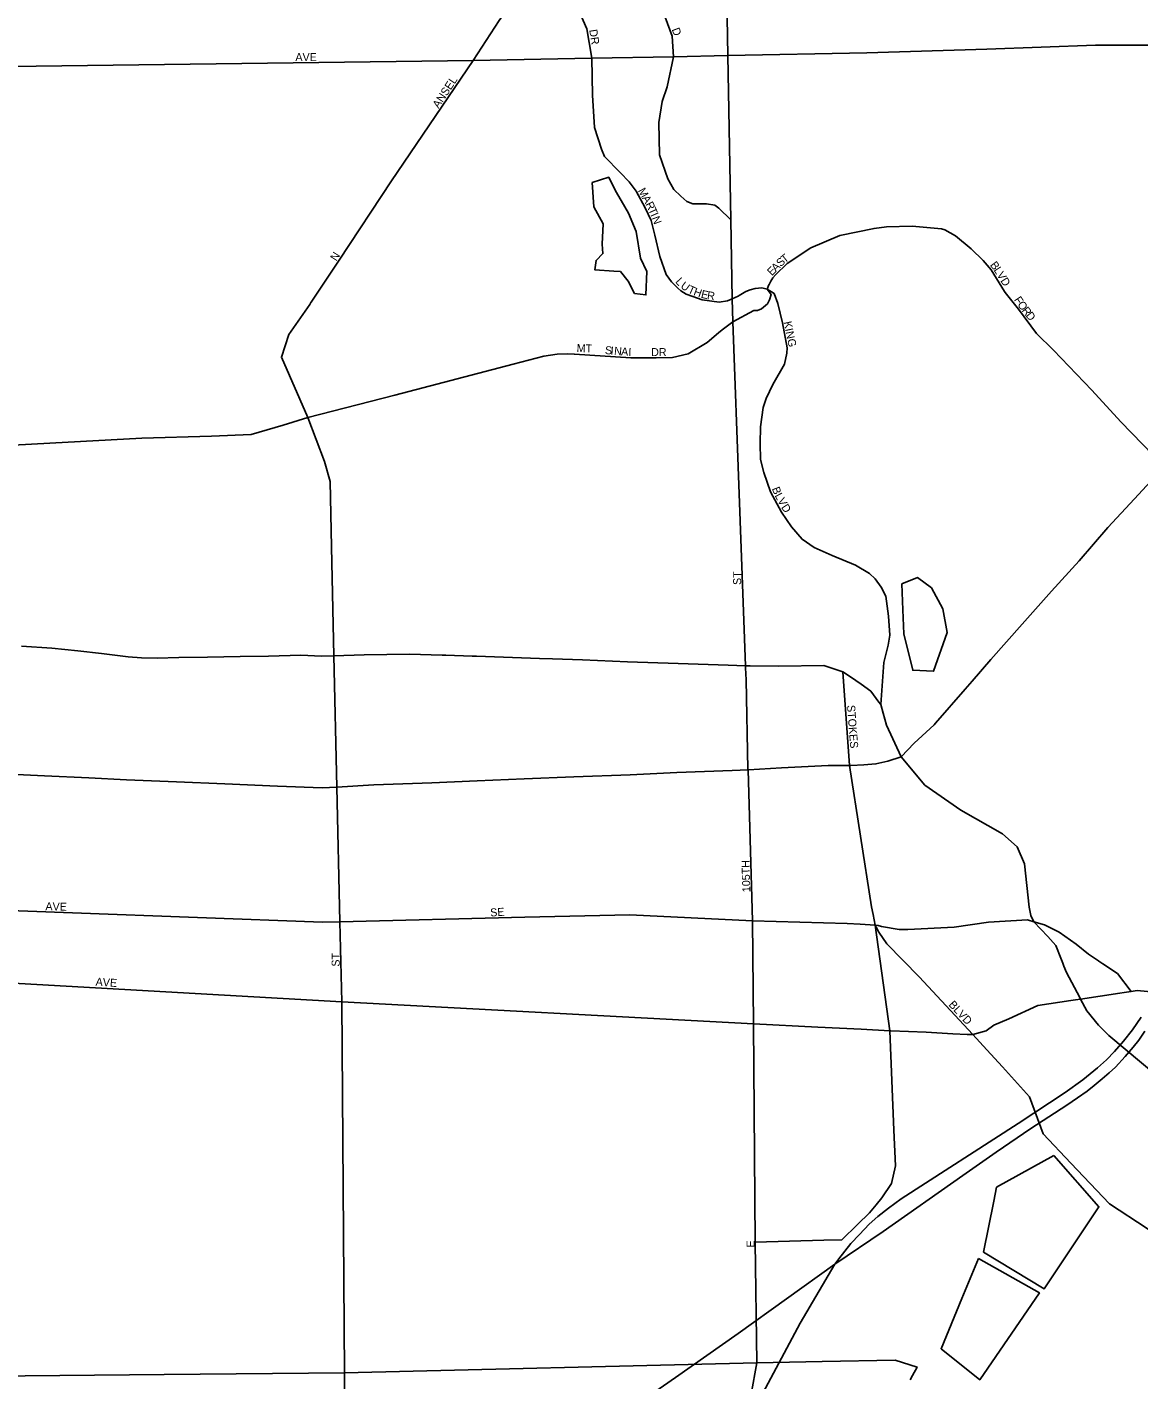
# Model space of a CAD drawing. Extents: x 2010165 to 2382125, y 1060529 to 1407316.
# Drawn here: x 2206485 to 2213430, y 1273792 to 1282247 of the extents above; entities that cross this region are included whole.
import ezdxf

# ---------------------------------------------------------------- set-up
doc = ezdxf.new("R2010")
doc.units = 0
for name, color, linetype in [('GM_P_County_Alignment', 7, 'Continuous'), ('GM_X_City_Street', 7, 'Continuous'), ('GM_X_City_Street_Text', 7, 'Continuous'), ('GM_X_Minor_Lake', 7, 'Continuous'), ('GM_X_Rail_Line', 7, 'Continuous'), ('GM_X_US_Route', 7, 'Continuous')]:
    doc.layers.add(name, color=color, linetype=linetype)

msp = doc.modelspace()

# ---------------------------------------------------------------- linework, layer by layer
at = {"layer": 'GM_P_County_Alignment'}
for points in [[(2211031.7, 1274654.4), (2211460.5, 1274666.7), (2211573.9, 1274668.7), (2211671.9, 1274763.9), (2211746.1, 1274836.2), (2211789.1, 1274887), (2211823.4, 1274930.1), (2211884.9, 1275020), (2211909.4, 1275130.5), (2211898.6, 1275354.3), (2211874.7, 1275974.6), (2211782.7, 1276635.3)], [(2206215.5, 1270377.7), (2207276.9, 1270351.3), (2207735.1, 1270416.8), (2208298, 1270730.9), (2208821.7, 1270979.7), (2208832.4, 1270987.3), (2209306.1, 1271333.2), (2210070.9, 1271970.5), (2210091.6, 1271987.7), (2210520.9, 1272755.5), (2210649.9, 1273001.8), (2210842.4, 1273371.4), (2211008, 1273702.8), (2211043, 1273900)]]:
    msp.add_lwpolyline(points, dxfattribs=at)
at = {"layer": 'GM_X_City_Street'}
for points in [[(2210972.8, 1278241.7), (2210972, 1278255.2), (2210892.3, 1280405), (2210889.7, 1280548.6), (2210881, 1281042.6), (2210862.8, 1282067.9), (2210825, 1284197), (2210780.6, 1287483.9)], [(2209270.3, 1282037), (2209432.8, 1282288), (2209595.7, 1282515.8), (2209677.2, 1282890.1), (2209742.5, 1283166.8), (2209752.1, 1283253), (2209726.2, 1283296.9), (2208926.9, 1283918)], [(2210933.5, 1280568.8), (2210926.7, 1280564.6), (2210889.7, 1280548.6), (2210859.1, 1280535.3), (2210807.1, 1280526.4), (2210700.5, 1280542.6), (2210643.9, 1280562.9), (2210601.6, 1280576.7), (2210569, 1280597.8), (2210550, 1280614.7), (2210509, 1280653.6), (2210476, 1280701.1), (2210437.6, 1280812.6), (2210406.8, 1280946.4), (2210382.8, 1281038.1), (2210345.2, 1281117.6), (2210288.9, 1281220.7), (2210245.6, 1281280), (2210188.4, 1281337), (2210092.1, 1281437.3), (2210072.8, 1281482.5), (2210028.2, 1281618.7), (2210017, 1281821.9), (2210013.1, 1282051.4), (2209981.3, 1282234.9), (2209883.1, 1282460.4)], [(2210881, 1281042.6), (2210804.8, 1281114.2), (2210779.7, 1281133.2), (2210728.9, 1281141), (2210644.1, 1281141), (2210605, 1281156.6), (2210568.2, 1281190.1), (2210525.2, 1281231.4), (2210487.9, 1281297.3), (2210434.3, 1281449.1), (2210429.8, 1281650), (2210451, 1281781.7), (2210483.4, 1281873.3), (2210522.2, 1282061.3), (2210514.6, 1282190.3), (2210442.1, 1282386.7)], [(2209270.3, 1282037), (2209270.3, 1282037), (2210013.1, 1282051.4), (2210522.2, 1282061.3), (2210862.8, 1282067.9), (2211729.6, 1282084.6), (2212480.7, 1282108.6), (2213159.1, 1282132.6), (2213813.3, 1282132.4), (2214273.8, 1282156.6), (2214283.9, 1282105.5)], [(2202934.1, 1281951.1), (2204247.1, 1281973.2), (2205000.4, 1281982.7), (2205895, 1281994.1), (2209270.3, 1282037)], [(2208257.5, 1280525), (2208258.7, 1280526.8), (2208434, 1280789.6), (2208761.2, 1281286.2), (2209270.3, 1282037)], [(2210892.3, 1280405), (2211024.7, 1280475.3), (2211046.8, 1280475.3), (2211072.2, 1280485.8), (2211109.1, 1280516.4), (2211122.8, 1280542.7), (2211132.3, 1280574.4), (2211108.1, 1280609.1), (2211112.5, 1280619.4), (2211116.7, 1280631.7), (2211119.1, 1280638.4), (2211130.5, 1280658.9), (2211143.9, 1280680.5), (2211160.4, 1280698), (2211232.4, 1280769), (2211380.5, 1280867.7), (2211561.4, 1280943), (2211775.6, 1280988.4), (2211852.2, 1280997.9), (2212013.7, 1281003.1), (2212196.9, 1280984.9), (2212218, 1280978.6), (2212284.9, 1280942.8), (2212382.8, 1280859.8), (2212456.4, 1280788.6), (2212507, 1280729.5), (2212590.5, 1280593.7)], [(2211818, 1278012.4), (2211836.4, 1278276.2), (2211864.2, 1278383.1), (2211872.9, 1278447.4), (2211864.5, 1278565.6), (2211847.9, 1278689.6), (2211820.6, 1278747.2), (2211781.5, 1278798.6), (2211746.8, 1278832), (2211659.5, 1278884.3), (2211514.1, 1278943.5), (2211400.8, 1278995.3), (2211325.6, 1279045.9), (2211259.9, 1279122.8), (2211197.9, 1279215.7), (2211129.2, 1279342.7), (2211086.6, 1279462.2), (2211064.9, 1279543.9), (2211062.8, 1279644.2), (2211066.7, 1279748.6), (2211083.5, 1279869.2), (2211101.5, 1279925.1), (2211142.7, 1280012.6), (2211216.6, 1280139.2), (2211231.4, 1280207.8), (2211233.5, 1280242.6), (2211202.4, 1280399), (2211174.2, 1280518.8), (2211151, 1280580.6), (2211108.1, 1280609.1), (2211073.2, 1280616.6), (2211032.7, 1280612.3), (2211001.5, 1280605), (2210974.4, 1280593.5), (2210933.5, 1280568.8)], [(2212590.5, 1280593.7), (2212590.9, 1280593.2), (2212593.8, 1280588.5), (2212635.1, 1280535.5), (2212676.7, 1280483), (2212789.6, 1280332.2), (2212895.1, 1280226.7), (2213136.2, 1279977.8), (2213316.8, 1279778.7), (2213586.8, 1279500.2)], [(2208237.8, 1279806.9), (2208073.1, 1280183.7), (2208120.3, 1280325), (2208249.8, 1280513.5), (2208257.5, 1280525)], [(2210355.4, 1280180.2), (2210414.2, 1280180.4), (2210516.4, 1280182.2), (2210614.3, 1280204), (2210733.3, 1280276.3), (2210804.5, 1280335.8), (2210826.2, 1280354.2), (2210892.3, 1280405)], [(2205419.6, 1279573.1), (2205635, 1279607.5), (2205936.3, 1279607.8), (2207201.4, 1279677.6), (2207637.1, 1279689.3), (2207884.5, 1279701), (2208084.7, 1279759.8), (2208237.8, 1279806.9), (2208782.5, 1279945.6), (2209521.7, 1280141), (2209712.5, 1280189.9), (2209796.2, 1280201.6), (2209859.5, 1280204.6), (2209902.3, 1280201.9)], [(2209902.3, 1280201.9), (2209904.6, 1280201.8), (2210255.9, 1280180), (2210354.8, 1280180.2), (2210355.4, 1280180.2)], [(2208473.3, 1272926.6), (2208466.6, 1273837), (2208449.7, 1276154.3), (2208438.4, 1276656.1), (2208419.5, 1277497.5), (2208401.1, 1278318.3), (2208385.8, 1278997.7), (2208377.6, 1279406.5), (2208342, 1279530.8), (2208237.8, 1279806.9)], [(2210987.8, 1277609.3), (2210977.4, 1278166.4), (2210972.8, 1278241.7)], [(2211580.7, 1278217.2), (2211622.4, 1277632), (2211758.5, 1276749.9), (2211769, 1276700.4), (2211782.7, 1276635.3), (2211788.8, 1276622.7)], [(2212773.3, 1276655.7), (2212773.3, 1276655.7), (2212754.2, 1276693.9), (2212743.5, 1276746.6), (2212715.9, 1277016.7), (2212669.6, 1277124.1), (2212577.8, 1277204.4), (2212316.5, 1277353.2), (2212092.6, 1277509.2), (2211944.8, 1277686.4)], [(2211015.8, 1276660.8), (2210987.9, 1277605.5), (2210987.8, 1277609.3)], [(2195316.8, 1275884.2), (2195584.4, 1275925.4), (2195898.5, 1275973.8), (2196857.5, 1276121.5), (2198055.8, 1276306.1), (2199423.7, 1276514.9), (2199975.3, 1276599.1), (2200548.3, 1276694.8), (2200960.1, 1276758.7), (2204353.6, 1276802.7), (2205985.7, 1276739.7), (2208329.5, 1276653.5), (2208438.4, 1276656.1), (2209594.3, 1276683.5), (2210249.4, 1276698.5), (2211015.8, 1276660.8), (2211607.3, 1276645.7), (2211689.1, 1276641.1), (2211782.7, 1276635.3), (2211800.4, 1276631.3)], [(2211043, 1273900), (2211031.7, 1274654.4), (2211022.8, 1276017.2), (2211015.8, 1276660.8)], [(2211800.4, 1276631.3), (2211821.9, 1276626.4), (2211931.5, 1276607.9), (2211986.4, 1276606.6), (2212275.9, 1276621.7), (2212489.2, 1276652.2), (2212733, 1276667.3), (2212773.3, 1276655.7), (2212839.7, 1276636.8), (2212931, 1276591), (2213037.6, 1276514.8), (2213113.9, 1276453.8), (2213176.3, 1276412.1), (2213179.8, 1276409.8)], [(2212961.4, 1276378.4), (2212954.7, 1276395.9), (2212942.5, 1276427.7), (2212910.8, 1276507.3), (2212861.6, 1276562.5), (2212773.3, 1276655.7)], [(2211788.8, 1276622.7), (2211804.8, 1276589.9), (2211854.3, 1276518.4), (2212057.6, 1276311.5), (2212391.8, 1275950.1)], [(2213179.8, 1276409.8), (2213205.2, 1276392.9), (2213296.7, 1276331.9), (2213382.1, 1276220.8)], [(2195173.4, 1275563.7), (2195259.9, 1275543.1), (2195320.8, 1275531.8), (2195348.8, 1275529.9), (2195377.3, 1275531.8), (2196923.8, 1275769.9), (2197062.7, 1275778.9), (2197588.4, 1275813.1), (2197889.7, 1275856.3), (2199487.9, 1276121.4), (2200965.1, 1276364.1), (2204362.3, 1276390.1), (2205993.3, 1276295), (2208449.7, 1276154.3), (2211022.8, 1276017.2), (2211423.6, 1275997.3), (2211694.1, 1275984), (2211874.7, 1275974.6), (2211880.2, 1275974.3), (2212100, 1275965.1), (2212268.1, 1275954.8), (2212357.1, 1275951.5)], [(2213547.4, 1275688.6), (2213240.8, 1275945), (2213178.2, 1276008.6), (2213103.3, 1276098.3), (2213065.4, 1276172.6), (2213060.5, 1276182.3), (2212976.6, 1276338.7), (2212961.4, 1276378.4)], [(2212357.1, 1275951.5), (2212391.8, 1275950.1), (2212476.2, 1275974.6), (2212523.3, 1276009.3), (2212616.1, 1276049.6), (2212798.1, 1276131.9), (2213003.4, 1276163.2), (2213032.7, 1276167.6)], [(2213032.7, 1276167.6), (2213065.4, 1276172.6), (2213311.4, 1276210.1), (2213337.5, 1276214.1)], [(2213337.5, 1276214.1), (2213382.1, 1276220.8), (2213419.2, 1276226.5), (2213896.2, 1276179.9), (2214242.7, 1276154.3), (2214292.4, 1276150.6), (2214344.4, 1276150.8), (2214360.8, 1276150.8)], [(2212391.8, 1275950.1), (2212478.7, 1275855.8), (2212577.8, 1275749.3), (2212746.2, 1275561), (2212831.4, 1275329.9), (2213003.7, 1275146.8), (2213246.4, 1274893.7), (2213482, 1274738.8), (2213553.9, 1274682.9), (2213615.8, 1274630.7), (2213643.9, 1274567.4), (2213721.8, 1274323), (2213819.5, 1274151.5), (2213859.7, 1274082.6), (2213944.1, 1274015), (2214048.4, 1273954.2), (2214293.7, 1273936.1), (2214461, 1273911.5), (2214621.9, 1273898.7), (2214748.4, 1273896.8)], [(2204361.4, 1273801.1), (2204417.9, 1273801.6), (2206035.3, 1273814), (2207340.3, 1273826.7), (2208466.6, 1273837), (2211043, 1273900)], [(2212001.4, 1273792.5), (2212015.2, 1273821), (2212043.6, 1273873.2), (2211906.4, 1273915.9), (2211451.7, 1273907.5), (2211043, 1273900)]]:
    msp.add_lwpolyline(points, dxfattribs=at)
at = {"layer": 'GM_X_Minor_Lake'}
for points in [[(2210194.7, 1281162), (2210160.1, 1281224), (2210118.3, 1281307.6), (2210014.5, 1281275.4)], [(2210014.5, 1281275.4), (2210025.6, 1281123), (2210084, 1281017.7), (2210076.6, 1280889), (2210081.8, 1280830.8), (2210038.5, 1280787.8), (2210031.7, 1280729.4), (2210150.3, 1280721.7), (2210190.5, 1280718.4), (2210239.9, 1280659.1), (2210279.7, 1280581.6), (2210350.1, 1280572.9), (2210355.2, 1280719.6), (2210315.3, 1280803.2), (2210289.8, 1280969.4), (2210241.3, 1281083), (2210194.7, 1281162)], [(2211955.7, 1278605.4), (2211961.7, 1278454.8), (2212016.5, 1278226.8), (2212147.2, 1278221.3), (2212232.6, 1278464.1), (2212205.5, 1278610.2), (2212134.5, 1278741.4), (2212046.9, 1278805.9), (2211949.2, 1278767.9)], [(2211949.2, 1278767.9), (2211955.7, 1278605.4)], [(2212523.2, 1274910.1), (2212458.9, 1274591.8), (2212838.2, 1274362.3), (2213179.4, 1274873.6), (2212899, 1275195)], [(2212899, 1275195), (2212540.7, 1274996.8), (2212523.2, 1274910.1)], [(2212324, 1274302.3), (2212193.6, 1273987.2), (2212435.8, 1273793.9), (2212808.5, 1274335.8), (2212427.4, 1274552.1)], [(2212427.4, 1274552.1), (2212324, 1274302.3)]]:
    msp.add_lwpolyline(points, dxfattribs=at)
at = {"layer": 'GM_X_Rail_Line'}
for points in [[(2211531, 1274515.4), (2211555.3, 1274549.1), (2211592.2, 1274596.3), (2211630.3, 1274645.1), (2211684.2, 1274702.2), (2211745.7, 1274764.9), (2211799.6, 1274813.1), (2211865.5, 1274865.8), (2211944.8, 1274924.1), (2212675.8, 1275395.8), (2212968.8, 1275587.9), (2213078.5, 1275667.2), (2213171.7, 1275742.7), (2213228.1, 1275792.8), (2213277.6, 1275844.1), (2213334, 1275908.8), (2213389.2, 1275981.1), (2213442.8, 1276059.8)], [(2211531, 1274515.4), (2211831.7, 1274719.6), (2212330.3, 1275070.5), (2212539, 1275216.1), (2212753.8, 1275363.2), (2212979.4, 1275510.2), (2213045.8, 1275555.6), (2213105.4, 1275597.6), (2213150.1, 1275632.1), (2213200.9, 1275673.4), (2213243.6, 1275712.1), (2213282.9, 1275748), (2213343.9, 1275813), (2213393.3, 1275871.9), (2213429.2, 1275916), (2213467.2, 1275970.9)], [(2209071.8, 1269998), (2209425.1, 1270617.2), (2209710.7, 1271125.6), (2210281.9, 1272210.2), (2211012.8, 1273585.4), (2211313, 1274147.1), (2211531, 1274515.4)], [(2210310.5, 1273651.3), (2210535, 1273808.7), (2210926.1, 1274083), (2211531, 1274515.4)]]:
    msp.add_lwpolyline(points, dxfattribs=at)
at = {"layer": 'GM_X_US_Route'}
for points in [[(2212388.4, 1278159.7), (2212504.8, 1278294.6), (2212699.4, 1278514.6), (2212884.1, 1278720.5), (2213056.9, 1278910.3), (2213235.5, 1279120.2), (2213402.4, 1279297.9), (2213553.3, 1279463.5)], [(2206449.8, 1278378.8), (2206640.2, 1278365.2), (2206802.6, 1278349.2), (2206949, 1278331), (2207115.4, 1278311.1), (2207199.6, 1278304.1), (2207297.8, 1278303.3), (2207431.8, 1278307.1), (2207612, 1278309.3), (2207816.2, 1278313.9), (2207992.4, 1278316.1), (2208194.5, 1278320.7), (2208322.7, 1278316.3), (2208401.1, 1278318.3), (2208589.6, 1278323.2), (2208874.2, 1278327.4), (2209077.7, 1278321.7)], [(2209077.7, 1278321.7), (2209100.8, 1278321), (2209264.8, 1278315.4), (2209291.3, 1278314.5), (2209628.2, 1278303), (2209685.8, 1278300.9), (2209766.1, 1278298.1)], [(2209766.1, 1278298.1), (2209953, 1278291.4), (2210235.7, 1278279.5), (2210552.6, 1278269.8), (2210863.4, 1278258.1), (2210972, 1278255.2), (2211000.6, 1278255.7), (2211180.2, 1278252.5), (2211461.1, 1278257), (2211561.1, 1278223.7)], [(2211561.1, 1278223.7), (2211580.7, 1278217.2), (2211627.8, 1278186.4), (2211694.8, 1278141.1), (2211754.6, 1278095.8), (2211806.1, 1278028.1)], [(2212159, 1277895.8), (2212344.4, 1278108.8), (2212388.4, 1278159.7)], [(2211806.1, 1278028.1), (2211818, 1278012.4), (2211832.5, 1277958.1), (2211852.4, 1277883.8), (2211944.8, 1277686.4)], [(2211944.8, 1277686.4), (2212025.7, 1277771.1), (2212150.4, 1277885.8), (2212159, 1277895.8)], [(2211630.8, 1277632.4), (2211711.1, 1277635.6), (2211786.7, 1277641.5), (2211860.7, 1277660.1), (2211944.8, 1277686.4)], [(2205971.3, 1277594.8), (2206285.8, 1277582.7), (2206594.3, 1277566.5), (2206870.8, 1277554), (2207105.2, 1277542.9), (2207417.7, 1277530.8), (2207720.3, 1277516.6), (2208048.8, 1277502.7), (2208328.4, 1277492), (2208419.5, 1277497.5), (2208650.6, 1277511.6), (2209013.3, 1277524.3), (2209295.9, 1277536.5), (2209590.5, 1277548.8), (2209899.1, 1277561.1), (2210251.7, 1277573.8), (2210544.3, 1277588), (2210889, 1277600.7), (2210987.9, 1277605.5), (2210990.1, 1277605.6)], [(2210990.1, 1277605.6), (2211197.5, 1277617), (2211488.1, 1277631.2), (2211622.4, 1277632), (2211630.8, 1277632.4)]]:
    msp.add_lwpolyline(points, dxfattribs=at)

# ---------------------------------------------------------------- texts
at = {"layer": 'GM_X_City_Street_Text'}
for s, rotation, p in [('D', 290.4448, (2210510.6, 1282231.8)), ('DR', 278.96732, (2209995.9, 1282228.5)), ('AVE', 0.00001, (2208160.6, 1282034.1)), ('ANSEL', 56.65908, (2209054.7, 1281735)), ('M', 299.39248, (2210298.4, 1281224.1)), ('A', 299.42371, (2210324.3, 1281178.1)), ('R', 296.8366, (2210345.6, 1281140.3)), ('T', 294.05959, (2210363.2, 1281105.5)), ('I', 293.33641, (2210377.5, 1281073.6)), ('N', 290.10075, (2210386, 1281054.1)), ('N', 57.98724, (2208416.6, 1280780.1)), ('S', 44.40097, (2211193.1, 1280745.2)), ('T', 38.72807, (2211217.3, 1280768.9)), ('E', 44.88409, (2211137.1, 1280689.3)), ('A', 44.91964, (2211162.1, 1280714.2)), ('B', 306.34525, (2212497.2, 1280759.4)), ('L', 302.95516, (2212520.2, 1280728.1)), ('V', 302.17451, (2212539.3, 1280698.7)), ('L', 312.31412, (2210530.8, 1280653.3)), ('U', 323.60881, (2210562.3, 1280620.2)), ('T', 335.99572, (2210607.7, 1280588.3)), ('D', 302.20051, (2212562.7, 1280661.5)), ('H', 340.02309, (2210643.4, 1280572.5)), ('E', 346.9552, (2210691, 1280555.7)), ('R', 351.37611, (2210729.4, 1280547)), ('F', 303.84161, (2212647.6, 1280542.7)), ('O', 305.56775, (2212668.1, 1280512.1)), ('R', 308.22933, (2212695.2, 1280474.2)), ('D', 308.27373, (2212719.8, 1280443.1)), ('KING', 281.63346, (2211210.2, 1280403)), ('MT', 357.27517, (2209916.6, 1280216.9)), ('S', 355.40429, (2210092.9, 1280203.7)), ('I', 355.40461, (2210128, 1280200.8)), ('N', 355.40993, (2210150, 1280199.1)), ('A', 355.42061, (2210193.8, 1280195.6)), ('I', 357.43384, (2210239.6, 1280191.9)), ('DR', 0.00001, (2210382.6, 1280190.5)), ('B', 290.96254, (2211136, 1279362.4)), ('L', 298.11626, (2211153, 1279319.3)), ('V', 298.89328, (2211169.9, 1279287.6)), ('D', 302.72424, (2211193, 1279246)), ('ST', 90, (2210945.2, 1278759.9)), ('STOKES', 274.40064, (2211606.3, 1278008.2)), ('105TH', 91.46795, (2211002.3, 1276841.2)), ('AVE', 358.53192, (2206598.8, 1276727.7)), ('SE', 3.57463, (2209378.8, 1276688.1)), ('ST', 90, (2208437.2, 1276375.1)), ('AVE', 356.05688, (2206911.6, 1276256.9)), ('BLVD', 312.88011, (2212237.4, 1276135.1)), ('E', 90, (2211028.8, 1274619.5))]:
    msp.add_text(s, height=50, rotation=rotation, dxfattribs=at).set_placement(p)

doc.saveas('drawing.dxf')
